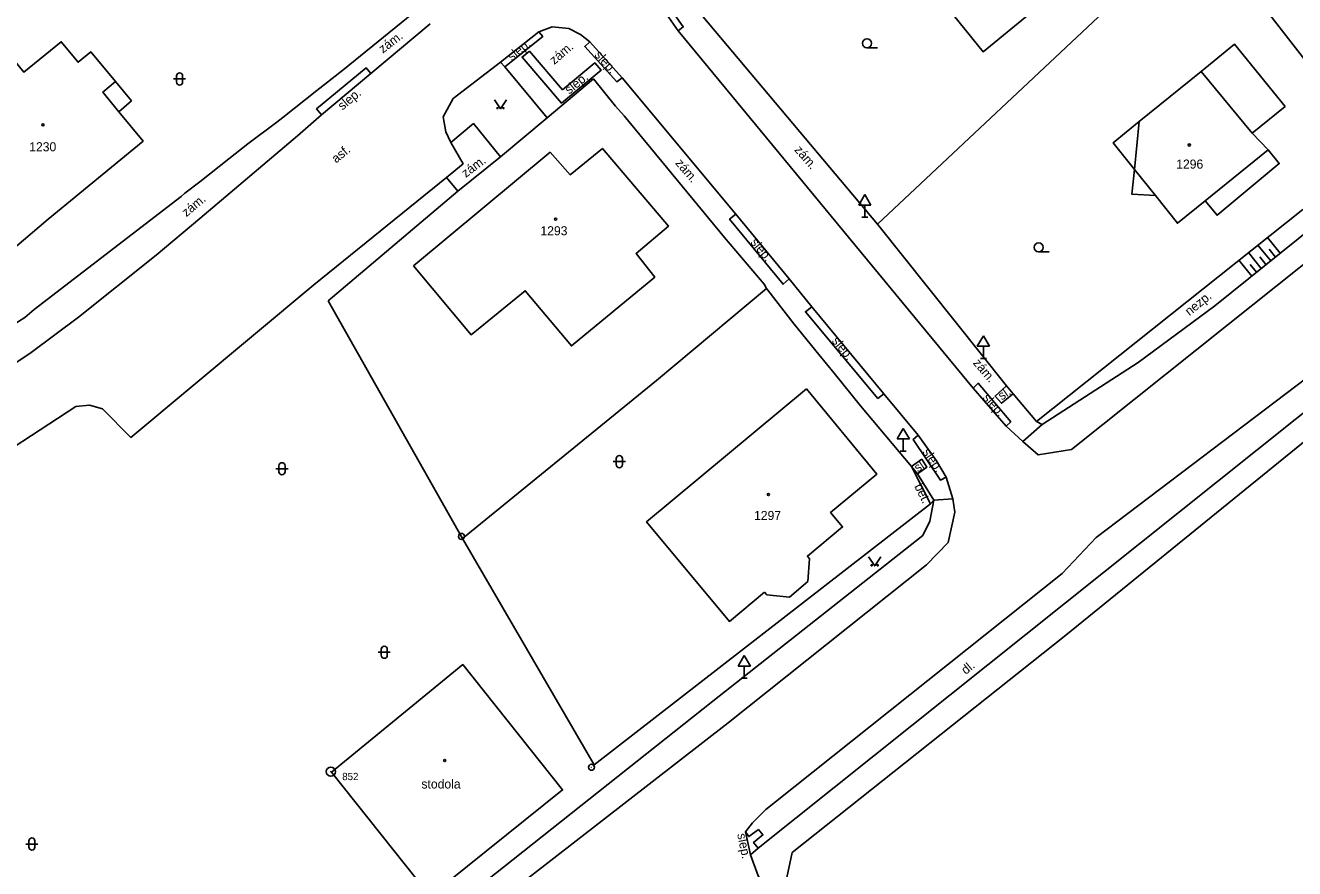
# Model space of a CAD drawing. Extents: x -794191 to -788944, y -1117087 to -1105044.
# Drawn here: x -791314.4 to -791209.7, y -1109750.7 to -1109681.2 of the extents above; entities that cross this region are included whole.
import ezdxf

# ---------------------------------------------------------------- set-up
doc = ezdxf.new("R2010")
doc.units = 0
for name, color, linetype in [('Doplněk polohopisu', 7, 'Continuous'), ('Doplňkové značky', 7, 'Continuous'), ('Hranice - ploty_ zdi', 7, 'Continuous'), ('Komunikace', 7, 'Continuous'), ('Pomocné popisy', 7, 'Continuous'), ('Popisy budov', 7, 'Continuous'), ('Stavební objekty', 7, 'Continuous'), ('temporary_level_1', 7, 'Continuous'), ('Výškopis', 7, 'Continuous'), ('Značky druhů budov', 7, 'Continuous'), ('Značky druhů pozemků', 7, 'Continuous'), ('Čísla popisná', 7, 'Continuous')]:
    doc.layers.add(name, color=color, linetype=linetype)

msp = doc.modelspace()

# ---------------------------------------------------------------- linework, layer by layer
at = {"layer": 'Doplněk polohopisu'}
for p, q in [((-791270.06, -1109686.5), (-791272.79, -1109683.3)), ((-791275.19, -1109684.22), (-791274.83, -1109684.59)), ((-791274.83, -1109684.59), (-791271.34, -1109688.8)), ((-791279.64, -1109693.74), (-791278.71, -1109694.86)), ((-791207.97, -1109697.66), (-791216.23, -1109704.32)), ((-791216.23, -1109704.32), (-791222.58, -1109708.98)), ((-791222.58, -1109708.98), (-791230.49, -1109714.12)), ((-791232.08, -1109715.5), (-791230.49, -1109714.12)), ((-791240.42, -1109716.96), (-791241.26, -1109717.58)), ((-791241.26, -1109717.58), (-791240.78, -1109718.18)), ((-791239.44, -1109720.34), (-791239.71, -1109720.65)), ((-791239.44, -1109720.34), (-791237.86, -1109720.24))]:
    msp.add_line(p, q, dxfattribs=at)
for points in [[(-791260.52, -1109681.62), (-791260.11, -1109681.3), (-791261.15, -1109679.82), (-791262.21, -1109677.93), (-791262.74, -1109678.24)], [(-791274.83, -1109684.59), (-791271.7, -1109682.09), (-791272.03, -1109681.7)], [(-791272.79, -1109683.3), (-791273.41, -1109683.79), (-791270.16, -1109687.59), (-791266.89, -1109684.88), (-791267.4, -1109684.28), (-791270.06, -1109686.5)], [(-791265.15, -1109685.51), (-791265.58, -1109685.83), (-791268.23, -1109682.91), (-791267.83, -1109682.54)], [(-791289.95, -1109688.57), (-791290.36, -1109688.07), (-791286.28, -1109684.67), (-791285.9, -1109685.15)], [(-791275.18, -1109692.03), (-791277.42, -1109689.28), (-791279.3, -1109690.84)], [(-791251.38, -1109702.1), (-791251.87, -1109702.54), (-791256.28, -1109697.17), (-791255.78, -1109696.76)], [(-791243.55, -1109711.58), (-791244.05, -1109711.96), (-791250.03, -1109704.8), (-791249.51, -1109704.4)], [(-791206.48, -1109711.2), (-791253.93, -1109749.07), (-791254.56, -1109749.6)], [(-791233.45, -1109714.25), (-791233.08, -1109713.9), (-791235.76, -1109710.71), (-791236.18, -1109711.1)], [(-791232.89, -1109711.58), (-791233.85, -1109712.36), (-791234.37, -1109711.76), (-791233.42, -1109710.93)], [(-791230.49, -1109714.12), (-791230.97, -1109713.85)], [(-791238.41, -1109718.46), (-791238.88, -1109718.69), (-791241.14, -1109715.35), (-791240.72, -1109715)], [(-791240.42, -1109716.96), (-791240.01, -1109717.63), (-791240.78, -1109718.18)], [(-791239.44, -1109720.34), (-791240.78, -1109718.18)], [(-791240.33, -1109723.26), (-791239.77, -1109722.09), (-791239.44, -1109720.34)], [(-791240.33, -1109723.26), (-791257.67, -1109736.94), (-791278.8, -1109753.69), (-791284.46, -1109758.07)], [(-791253.91, -1109747.52), (-791254.69, -1109748.11), (-791254.98, -1109747.71)], [(-791253.91, -1109747.52), (-791253.54, -1109747.97), (-791254.31, -1109748.59), (-791253.93, -1109749.07)]]:
    msp.add_lwpolyline(points, dxfattribs=at)
at = {"layer": 'Doplňkové značky'}
for p, q in [((-791245.12, -1109695.134), (-791245.62, -1109696)), ((-791245.12, -1109695.134), (-791244.62, -1109696)), ((-791245.62, -1109696), (-791244.62, -1109696)), ((-791245.12, -1109697), (-791245.12, -1109696)), ((-791245.37, -1109697), (-791244.87, -1109697)), ((-791235.34, -1109706.784), (-791235.84, -1109707.65)), ((-791235.34, -1109706.784), (-791234.84, -1109707.65)), ((-791235.84, -1109707.65), (-791234.84, -1109707.65)), ((-791235.34, -1109708.65), (-791235.34, -1109707.65)), ((-791235.59, -1109708.65), (-791235.09, -1109708.65)), ((-791241.95, -1109714.434), (-791242.45, -1109715.3)), ((-791241.95, -1109714.434), (-791241.45, -1109715.3)), ((-791242.45, -1109715.3), (-791241.45, -1109715.3)), ((-791241.95, -1109716.3), (-791241.95, -1109715.3)), ((-791242.2, -1109716.3), (-791241.7, -1109716.3)), ((-791255.07, -1109733.174), (-791255.57, -1109734.04)), ((-791255.07, -1109733.174), (-791254.57, -1109734.04)), ((-791255.57, -1109734.04), (-791254.57, -1109734.04)), ((-791255.07, -1109735.04), (-791255.07, -1109734.04)), ((-791255.32, -1109735.04), (-791254.82, -1109735.04))]:
    msp.add_line(p, q, dxfattribs=at)
at = {"layer": 'Hranice - ploty_ zdi'}
for p, q in [((-791217.53, -1109672.77), (-791202.87, -1109691.71)), ((-791244.07, -1109697.58), (-791218.31, -1109673.4)), ((-791288.21, -1109684.88), (-791281.94, -1109679.78)), ((-791259.5, -1109679.25), (-791244.07, -1109697.58)), ((-791288.21, -1109684.88), (-791290.35, -1109686.55)), ((-791265.7, -1109687.84), (-791267.52, -1109685.6)), ((-791265.7, -1109687.84), (-791264.99, -1109688.64)), ((-791296.04, -1109690.95), (-791293.64, -1109689.17)), ((-791256.71, -1109698.68), (-791264.99, -1109688.64)), ((-791297.6, -1109692.19), (-791296.04, -1109690.95)), ((-791230.97, -1109713.85), (-791208.99, -1109696.37)), ((-791244.07, -1109697.58), (-791233.42, -1109710.93)), ((-791256.71, -1109698.68), (-791253.42, -1109702.52)), ((-791253.23, -1109702.88), (-791253.42, -1109702.52)), ((-791250.95, -1109705.84), (-791248.93, -1109708.33)), ((-791247.66, -1109709.87), (-791248.93, -1109708.33)), ((-791245.48, -1109712.58), (-791247.66, -1109709.87)), ((-791233.42, -1109710.93), (-791232.89, -1109711.58)), ((-791232.89, -1109711.58), (-791230.97, -1109713.85)), ((-791208.64, -1109715.34), (-791228.55, -1109731.48)), ((-791228.55, -1109731.48), (-791251.12, -1109749.42))]:
    msp.add_line(p, q, dxfattribs=at)
for points in [[(-791267.52, -1109685.6), (-791271.34, -1109688.8), (-791275.18, -1109692.03), (-791278.71, -1109694.86)], [(-791293.64, -1109689.17), (-791293.16, -1109688.79), (-791290.35, -1109686.55)], [(-791301.24, -1109695.03), (-791300, -1109694.08), (-791297.6, -1109692.19)], [(-791315.48, -1109705.94), (-791314.43, -1109705.27), (-791313.68, -1109704.63), (-791301.54, -1109695.3), (-791301.24, -1109695.03)], [(-791278.71, -1109694.86), (-791289.41, -1109703.91)], [(-791262.32, -1109710.49), (-791253.23, -1109702.88)], [(-791250.95, -1109705.84), (-791253.14, -1109703.03), (-791253.23, -1109702.88)], [(-791289.41, -1109703.91), (-791278.33, -1109723.52), (-791262.32, -1109710.49)], [(-791239.71, -1109720.65), (-791241.26, -1109717.58), (-791245.48, -1109712.58)], [(-791278.33, -1109723.52), (-791267.46, -1109742.19), (-791239.71, -1109720.65)], [(-791251.12, -1109749.42), (-791251.56, -1109751.49), (-791251.18, -1109755.24)]]:
    msp.add_lwpolyline(points, dxfattribs=at)
at = {"layer": 'Komunikace'}
for p, q in [((-791215.14, -1109705.86), (-791188.81, -1109684.83)), ((-791291.95, -1109690.29), (-791300.01, -1109697.11)), ((-791226.04, -1109723.44), (-791207.73, -1109709.58)), ((-791233.45, -1109714.25), (-791236.18, -1109711.1)), ((-791237.7, -1109721.34), (-791237.86, -1109720.24))]:
    msp.add_line(p, q, dxfattribs=at)
for points in [[(-791262.74, -1109678.24), (-791261.67, -1109679.99), (-791260.52, -1109681.62)], [(-791280.98, -1109681.05), (-791285.9, -1109685.15), (-791289.95, -1109688.57), (-791291.95, -1109690.29)], [(-791275.19, -1109684.22), (-791272.03, -1109681.7), (-791270.93, -1109681.31), (-791269.55, -1109681.44), (-791268.59, -1109681.92), (-791267.83, -1109682.54), (-791265.15, -1109685.51), (-791255.78, -1109696.76), (-791251.38, -1109702.1), (-791249.51, -1109704.4), (-791243.55, -1109711.58), (-791240.72, -1109715), (-791239.22, -1109717.11), (-791238.41, -1109718.46), (-791237.86, -1109720.24)], [(-791260.52, -1109681.62), (-791236.18, -1109711.1)], [(-791279.3, -1109690.84), (-791279.69, -1109689.97), (-791279.92, -1109688.72), (-791279.1, -1109687.22), (-791275.19, -1109684.22)], [(-791279.64, -1109693.74), (-791278.27, -1109692.6), (-791279.3, -1109690.84)], [(-791310.22, -1109712.63), (-791309.1, -1109712.52), (-791308.03, -1109712.81), (-791305.69, -1109715.17), (-791290.59, -1109702.58), (-791279.64, -1109693.74)], [(-791300.01, -1109697.11), (-791303.61, -1109700.13), (-791310.01, -1109705.24), (-791313.92, -1109708.17)], [(-791232.08, -1109715.5), (-791230.82, -1109716.6), (-791228.06, -1109716.16), (-791215.14, -1109705.86)], [(-791313.92, -1109708.17), (-791318.12, -1109710.97), (-791322.55, -1109713.62)], [(-791320.4, -1109719.18), (-791316.11, -1109716.46), (-791310.22, -1109712.63)], [(-791233.45, -1109714.25), (-791232.08, -1109715.5)], [(-791283.34, -1109759.63), (-791256.39, -1109738.73), (-791240.04, -1109725.7), (-791238.26, -1109723.84), (-791237.7, -1109721.34)], [(-791252.5, -1109745.24), (-791228.85, -1109726.39), (-791226.04, -1109723.44)], [(-791254.4, -1109746.96), (-791253.3, -1109745.87), (-791252.5, -1109745.24)], [(-791254.56, -1109749.6), (-791254.98, -1109747.71), (-791254.4, -1109746.96)], [(-791254.56, -1109749.6), (-791253.93, -1109751.34), (-791251.18, -1109755.24)]]:
    msp.add_lwpolyline(points, dxfattribs=at)
at = {"layer": 'Stavební objekty'}
for p, q in [((-791210.44, -1109687.88), (-791213.15, -1109690.07)), ((-791222.88, -1109693.08), (-791222.48, -1109689.11)), ((-791217.03, -1109695.65), (-791211.83, -1109691.45)), ((-791249.68, -1109725.19), (-791249.82, -1109727.07)), ((-791251.35, -1109728.36), (-791249.82, -1109727.07)), ((-791253.41, -1109727.95), (-791253.22, -1109728.17)), ((-791253.22, -1109728.17), (-791251.35, -1109728.36))]:
    msp.add_line(p, q, dxfattribs=at)
for points in [[(-791239.13, -1109667.33), (-791243.14, -1109670.57), (-791240.59, -1109673.71), (-791242.14, -1109674.96), (-791241.29, -1109676), (-791235.37, -1109683.36), (-791225.62, -1109675.36), (-791228.02, -1109672.3)], [(-791306.95, -1109685.82), (-791309, -1109683.36), (-791310.05, -1109684.22), (-791311.44, -1109682.53), (-791314.52, -1109685.05), (-791316.8, -1109682.26), (-791321.52, -1109686.15)], [(-791210.44, -1109687.88), (-791214.61, -1109682.73), (-791217.36, -1109684.98), (-791213.15, -1109690.07)], [(-791217.36, -1109684.98), (-791222.48, -1109689.11)], [(-791321.52, -1109686.15), (-791315.69, -1109693.28), (-791318.43, -1109695.64), (-791315.3, -1109699.54), (-791312.52, -1109697.17), (-791304.68, -1109690.73), (-791306.67, -1109688.3), (-791305.65, -1109687.4)], [(-791305.65, -1109687.4), (-791306.95, -1109685.82), (-791308, -1109686.68), (-791306.67, -1109688.3)], [(-791222.88, -1109693.08), (-791224.64, -1109690.88), (-791222.48, -1109689.11)], [(-791211.83, -1109691.45), (-791213.15, -1109690.07)], [(-791271.08, -1109691.64), (-791269.44, -1109693.51), (-791266.78, -1109691.33), (-791261.33, -1109697.75), (-791264, -1109700.01), (-791262.46, -1109701.94), (-791269.34, -1109707.63), (-791273.15, -1109703.08), (-791277.62, -1109706.71), (-791282.38, -1109701.01)], [(-791282.38, -1109701.01), (-791271.08, -1109691.64)], [(-791211.83, -1109691.45), (-791210.92, -1109692.58), (-791216.06, -1109696.85), (-791217.03, -1109695.65)], [(-791221.15, -1109695.22), (-791219.33, -1109697.51), (-791217.03, -1109695.65)], [(-791249.94, -1109711.17), (-791263.14, -1109722.14), (-791256.3, -1109730.36), (-791253.41, -1109727.95)], [(-791249.68, -1109725.19), (-791249.86, -1109724.97), (-791246.96, -1109722.56), (-791247.95, -1109721.37), (-791244.12, -1109718.2), (-791249.94, -1109711.17)]]:
    msp.add_lwpolyline(points, dxfattribs=at)
for points in [[(-791222.88, -1109693.08), (-791223.08, -1109695.11), (-791221.15, -1109695.22)], [(-791280.98, -1109753.02), (-791270.07, -1109744.25), (-791278.31, -1109733.92), (-791289.13, -1109742.78)]]:
    msp.add_lwpolyline(points, close=True, dxfattribs=at)
at = {"layer": 'temporary_level_1'}
for centre, radius in [((-791278.41, -1109723.34), 0.25), ((-791278.41, -1109723.34), 0.0005), ((-791289.19, -1109742.75), 0.375), ((-791289.19, -1109742.75), 0.0005), ((-791267.68, -1109742.39), 0.25), ((-791267.68, -1109742.39), 0.0005)]:
    msp.add_circle(centre, radius, dxfattribs=at)
at = {"layer": 'Výškopis'}
for p, q in [((-791210.85, -1109699.98), (-791211.9, -1109698.68)), ((-791212.41, -1109701.24), (-791213.46, -1109699.93)), ((-791211.63, -1109700.61), (-791212.68, -1109699.3)), ((-791211.24, -1109700.3), (-791211.76, -1109699.64)), ((-791213.19, -1109701.86), (-791214.25, -1109700.55)), ((-791212.8, -1109701.55), (-791213.33, -1109700.9)), ((-791212.02, -1109700.92), (-791212.54, -1109700.27))]:
    msp.add_line(p, q, dxfattribs=at)
at = {"layer": 'Značky druhů budov'}
for centre in [(-791312.94, -1109689.38), (-791218.35, -1109691.05), (-791270.64, -1109697.167), (-791253.08, -1109719.89), (-791279.79, -1109741.83)]:
    msp.add_circle(centre, 0.0875, dxfattribs=at)
at = {"layer": 'Značky druhů pozemků'}
for p, q in [((-791244.94, -1109683.035), (-791244.065, -1109683.035)), ((-791301.92, -1109685.85), (-791301.92, -1109685.35)), ((-791301.42, -1109685.85), (-791301.42, -1109685.35)), ((-791302.17, -1109685.6), (-791301.17, -1109685.6)), ((-791230.78, -1109699.875), (-791229.905, -1109699.875)), ((-791293.72, -1109717.76), (-791292.72, -1109717.76)), ((-791293.47, -1109718.01), (-791293.47, -1109717.51)), ((-791292.97, -1109718.01), (-791292.97, -1109717.51)), ((-791265.88, -1109717.17), (-791264.88, -1109717.17)), ((-791265.63, -1109717.42), (-791265.63, -1109716.92)), ((-791265.13, -1109717.42), (-791265.13, -1109716.92)), ((-791285.28, -1109732.9), (-791284.28, -1109732.9)), ((-791285.03, -1109733.15), (-791285.03, -1109732.65)), ((-791284.53, -1109733.15), (-791284.53, -1109732.65)), ((-791314.36, -1109748.72), (-791313.36, -1109748.72)), ((-791314.11, -1109748.97), (-791314.11, -1109748.47)), ((-791313.61, -1109748.97), (-791313.61, -1109748.47))]:
    msp.add_line(p, q, dxfattribs=at)
for points in [[(-791275.69, -1109687.31), (-791275.19, -1109688.06), (-791274.69, -1109687.31)], [(-791244.81, -1109725.02), (-791244.31, -1109725.77), (-791243.81, -1109725.02)]]:
    msp.add_lwpolyline(points, dxfattribs=at)
for centre, radius in [((-791244.94, -1109682.66), 0.375), ((-791275.44, -1109688.01), 0.05), ((-791274.94, -1109688.01), 0.05), ((-791230.78, -1109699.5), 0.375), ((-791244.56, -1109725.72), 0.05), ((-791244.06, -1109725.72), 0.05)]:
    msp.add_circle(centre, radius, dxfattribs=at)
for centre, start, end in [((-791301.67, -1109685.35), 0, 179.99999), ((-791301.67, -1109685.85), 179.99999, 359.99999), ((-791265.38, -1109716.92), 0, 179.99999), ((-791293.22, -1109717.51), 0, 179.99999), ((-791265.38, -1109717.42), 179.99999, 359.99999), ((-791293.22, -1109718.01), 179.99999, 359.99999), ((-791284.78, -1109732.65), 0, 179.99999), ((-791284.78, -1109733.15), 179.99999, 359.99999), ((-791313.86, -1109748.47), 0, 179.99999), ((-791313.86, -1109748.97), 179.99999, 359.99999)]:
    msp.add_arc(centre, 0.25, start, end, dxfattribs=at)

# ---------------------------------------------------------------- texts
at = {"layer": 'Pomocné popisy'}
for s, rotation, p in [('zám.', 37.35662, (-791284.895, -1109683.513)), ('slep.', 39.06905, (-791274.25, -1109684.152)), ('zám.', 40.44305, (-791270.752, -1109684.451)), ('slep.', 311.69813, (-791267.486, -1109683.647)), ('slep.', 38.9588, (-791269.518, -1109686.897)), ('slep.', 39.80557, (-791288.241, -1109688.222)), ('asf.', 39.42108, (-791288.75, -1109692.58)), ('zám.', 311.18592, (-791250.98, -1109691.48)), ('zám.', 36.74726, (-791278.06, -1109693.773)), ('zám.', 310.44305, (-791260.804, -1109692.568)), ('zám.', 39.66076, (-791301.11, -1109697.01)), ('slep.', 309.54422, (-791254.609, -1109699.101)), ('nezp.', 38.69678, (-791218.341, -1109705.168)), ('slep.', 309.85052, (-791247.892, -1109707.242)), ('zám.', 310.44305, (-791236.239, -1109709.058)), ('sl.', 34.54837, (-791233.814, -1109712.136)), ('slep.', 311.69813, (-791235.446, -1109711.936)), ('slep.', 304.00969, (-791240.399, -1109716.374)), ('sl.', 34.54837, (-791240.743, -1109718.076)), ('bet.', 296.29479, (-791241.06, -1109719.198)), ('dl.', 39.57549, (-791236.79, -1109734.78)), ('slep.', 281.40757, (-791255.658, -1109747.911))]:
    msp.add_text(s, height=0.75, rotation=rotation, dxfattribs=at).set_placement(p)
at = {"layer": 'Popisy budov'}
msp.add_text('stodola', height=0.75, dxfattribs=at).set_placement((-791281.714, -1109744.14))
at = {"layer": 'temporary_level_1'}
msp.add_text('852', height=0.6, dxfattribs=at).set_placement((-791288.25, -1109743.45))
at = {"layer": 'Čísla popisná'}
for s, p in [('1230', (-791314.08, -1109691.57)), ('1296', (-791219.43, -1109693)), ('1293', (-791271.894, -1109698.501)), ('1297', (-791254.266, -1109721.99))]:
    msp.add_text(s, height=0.75, dxfattribs=at).set_placement(p)

doc.saveas('drawing.dxf')
